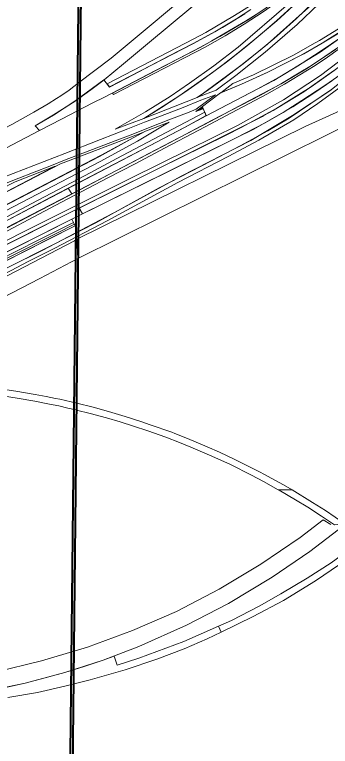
# Model space of a CAD drawing. Extents: x 2356576 to 2377878, y 6966390 to 6990634.
# Drawn here: x 2363496 to 2364153, y 6977475 to 6978997 of the extents above; entities that cross this region are included whole.
import ezdxf

# ---------------------------------------------------------------- set-up
doc = ezdxf.new("R2010")
doc.units = 0
doc.header["$LTSCALE"] = 7.1
for name, color, linetype, lineweight in [('10', 7, 'Continuous', 13), ('11', 7, 'Continuous', 13), ('13', 7, 'Continuous', 13), ('14', 7, 'Continuous', 13), ('19', 7, 'Continuous', 13), ('8', 7, 'Continuous', 13), ('9', 7, 'Continuous', 13)]:
    doc.layers.add(name, color=color, linetype=linetype, lineweight=lineweight)

msp = doc.modelspace()

# ---------------------------------------------------------------- hatches: boundary and pattern name
at = {"layer": '9'}
msp.add_hatch(color=256, dxfattribs=at).paths.add_polyline_path([(2363873.178, 6978795.936), (2363888.388, 6978801.733), (2363887.145, 6978804.857), (2363883.603, 6978803.823)])

# ---------------------------------------------------------------- linework, layer by layer
at = {"layer": '10'}
for points in [[(2363878.976, 6978826.625), (2363971.998, 6978895.332), (2364022.316, 6978936.123), (2364108.05, 6979012.45), (2364143.651, 6979047.794), (2364204.269, 6979111.604), (2364239.547, 6979150.966), (2364288.147, 6979210.255), (2364285.104, 6979190.523), (2364266.478, 6979167.325), (2364233.493, 6979129.631), (2364208.983, 6979101.568), (2364173.644, 6979064.043), (2364129.143, 6979019.863), (2364084.01, 6978977.102), (2364017.696, 6978919.581), (2363956.483, 6978870.608), (2363915.632, 6978840.637)], [(2363699.898, 6978834.217), (2363883.179, 6978929.478), (2363923.238, 6978951.995), (2363987.557, 6978990.426), (2364019.709, 6979011.923), (2364100.198, 6979071.758), (2364130.097, 6979096.624), (2364132.777, 6979094.169), (2364089.096, 6979058.75), (2364050.214, 6979029.319), (2364013.65, 6979002.967), (2363974.049, 6978977.498), (2363934.215, 6978953.051), (2363892.378, 6978929.585), (2363701.717, 6978831.053)], [(2363705.382, 6978759.252), (2363768.367, 6978795.17), (2363819.726, 6978827.525), (2363859.709, 6978855.131), (2363910.45, 6978891.118), (2363960.998, 6978929.635), (2364066.191, 6979019.718), (2364136.783, 6979090.003), (2364144.252, 6979083.424), (2364092.627, 6979031.78), (2364041.884, 6978984.249), (2363994.434, 6978944.761), (2363958.04, 6978915.173), (2363930.441, 6978893.872), (2363907.677, 6978877.342), (2363838.039, 6978827.641), (2363764.904, 6978781.685)], [(2364244.661, 6978912.351), (2364244.18, 6978902.652), (2364194.188, 6978861.178), (2364127.543, 6978812.345), (2364077.103, 6978778.723), (2364004.256, 6978736.507), (2363940.412, 6978702.449), (2363835.596, 6978648.232), (2363688.741, 6978568.718), (2363579.858, 6978511.763), (2363523.884, 6978484.156), (2363488.261, 6978465.286), (2363219.529, 6978331.108), (2363013.6, 6978226.77), (2362990.023, 6978223.12), (2363100.588, 6978279.722), (2363409.65, 6978436.036), (2363554.655, 6978507.304), (2363713.072, 6978590.971), (2363842.869, 6978661.322), (2363987.918, 6978735.804), (2364074.73, 6978787.756), (2364152.297, 6978839.282)], [(2363891.715, 6978794.521), (2363894.815, 6978787.364), (2363850.631, 6978763.727), (2363643.977, 6978655.394), (2363471.917, 6978565.307), (2363200.682, 6978424.091), (2363029.625, 6978333.99), (2362956.912, 6978297.388), (2362916.485, 6978278.737), (2362880.017, 6978261.952), (2362774.556, 6978216.012), (2362760.462, 6978210.44), (2362757.557, 6978215.439), (2362885.992, 6978271.126), (2363032.895, 6978341.944), (2363124.846, 6978390.185), (2363207.044, 6978433.667), (2363297.328, 6978480.462), (2363399.643, 6978534.695), (2363530.458, 6978603.851), (2363642.86, 6978662.89), (2363719.174, 6978703.474)], [(2362752.804, 6978224.38), (2363675.953, 6978704.925), (2363768.163, 6978754.987), (2363817.415, 6978773.948), (2363751.402, 6978733.99), (2363674.069, 6978691.866), (2362758.063, 6978215.529)], [(2363591.436, 6978686.894), (2362391.142, 6978063.692), (2362529.637, 6978107.839), (2362619.983, 6978155.55), (2363672.749, 6978702.695), (2363762.561, 6978752.348)], [(2362332.142, 6978043.953), (2362449.745, 6978105.508), (2362626.202, 6978197.278), (2362727.081, 6978249.587), (2362950.227, 6978365.665), (2363200.639, 6978495.992), (2363432.547, 6978616.739), (2363496.766, 6978649.513), (2363580.069, 6978682.324), (2363450.957, 6978614.927), (2363167.78, 6978467.715), (2362886.386, 6978321.154), (2362390.463, 6978063.713)], [(2363615.12, 6978571.674), (2363495.502, 6978511.487), (2363254.561, 6978390.208), (2363074.858, 6978300.257), (2363001.06, 6978264.079), (2362875.425, 6978200.496), (2362907.586, 6978207.769), (2362981.386, 6978244.646), (2363121.431, 6978315.198), (2363379.119, 6978444.46), (2363543.54, 6978527.505), (2363618.09, 6978564.977)], [(2363620.194, 6978561.747), (2363621.917, 6978558.124), (2363572.206, 6978532.867), (2363447.246, 6978469.991), (2363368.17, 6978430.022), (2363170.573, 6978331.06), (2363071.313, 6978280.249), (2362991.712, 6978239.564), (2362943.89, 6978214.522), (2362921.551, 6978210.101), (2362990.752, 6978245.14), (2363142.485, 6978321.353), (2363255.839, 6978377.859), (2363379.542, 6978440.037), (2363478.626, 6978489.968), (2363583.577, 6978542.901)]]:
    msp.add_lwpolyline(points, close=True, dxfattribs=at)
for points in [[(2363987.876, 6979007.888), (2363957.913, 6978988.631), (2363912.913, 6978961.66), (2363868.485, 6978937.734), (2363693.601, 6978846.976), (2363688.385, 6978853.253), (2363869.083, 6978947.124), (2363894.247, 6978960.55), (2363953.559, 6978995.431), (2363988.248, 6979017.405)], [(2364079.307, 6979019.02), (2364041.664, 6978985.061), (2364011.369, 6978958.695), (2363977.618, 6978930.768), (2363936.717, 6978898.603), (2363913.449, 6978881.102), (2363884.701, 6978860.324), (2363857.142, 6978841.113), (2363831.809, 6978823.984), (2363801.47, 6978804.474), (2363764.609, 6978781.642), (2363876.282, 6978825.099), (2363900.584, 6978842.078), (2363931.158, 6978864.345), (2363967.212, 6978891.823), (2364007.16, 6978923.767), (2364036.067, 6978948.12), (2364082.642, 6978989.417), (2364119.808, 6979024.494)], [(2364219.066, 6978960.504), (2364147.084, 6978909.194), (2364121.579, 6978891.665), (2364058.162, 6978853.075), (2364020.825, 6978832.236), (2363959.009, 6978799.664), (2363879.624, 6978757.422), (2363808.105, 6978720.023), (2363746.611, 6978687.46), (2363690.096, 6978657.897), (2363579.941, 6978600.125), (2363435.71, 6978524.268)], [(2363370.317, 6978473.653), (2363539.129, 6978558.461), (2363737.944, 6978657.273), (2363858.461, 6978716.789), (2363960.044, 6978766.878), (2364055.883, 6978820.213), (2364132.81, 6978870.827), (2364224.967, 6978940.789)], [(2363478.877, 6978553.446), (2363550.227, 6978590.682), (2363607.807, 6978620.844), (2363719.92, 6978679.513), (2363805.977, 6978724.46), (2363904.436, 6978775.725), (2363973.234, 6978812.371), (2364050.874, 6978853.692), (2364086.849, 6978875.292), (2364102.028, 6978884.354), (2364163.978, 6978925.242)], [(2364159.663, 6978880.393), (2364098.214, 6978837.158), (2364042.999, 6978803.589), (2363967.535, 6978762.461), (2363936.541, 6978747.046), (2363796.844, 6978677.881), (2363546.144, 6978553.58), (2363408.518, 6978483.947)], [(2363454.394, 6977630.001), (2363551.705, 6977652.968), (2363647.432, 6977681.832), (2363741.218, 6977716.487), (2363832.835, 6977756.113), (2363921.673, 6977802.304), (2364008.413, 6977854.093), (2364090.256, 6977910.082), (2364138.436, 6977946.656), (2364154.611, 6977936.677)], [(2364169.707, 6977925.565), (2364110.542, 6977880.688), (2364032.197, 6977827.499), (2363941.26, 6977772.21), (2363853.821, 6977727.419), (2363754.722, 6977683.116), (2363680.035, 6977654.95), (2363600.066, 6977629.186), (2363517.445, 6977607.12), (2363443.349, 6977591.238)]]:
    msp.add_lwpolyline(points, dxfattribs=at)
at = {"layer": '11'}
for points in [[(2363975.196, 6978999.123), (2363928.577, 6978970.58), (2363868.869, 6978937.962), (2363815.971, 6978910.744), (2363742.875, 6978871.946), (2363693.391, 6978846.757), (2363681.807, 6978861.611), (2363621.449, 6978817.447), (2363576.787, 6978788.703), (2363538.707, 6978766.357), (2363547.54, 6978756.33), (2363593.389, 6978779.815), (2363658.887, 6978813.778), (2363683.159, 6978825.701), (2363789.497, 6978880.981), (2363883.505, 6978929.758), (2363906.619, 6978942.762), (2363976.352, 6978983.948), (2363998.999, 6978998.076)], [(2363481.83, 6977577.169), (2363543.593, 6977587.468), (2363600.209, 6977600.341), (2363652.964, 6977613.859), (2363726.308, 6977634.456), (2363791.931, 6977656.985), (2363848.546, 6977678.227), (2363896.799, 6977698.824), (2363926.12, 6977712.743), (2363920.339, 6977725.362), (2363848.099, 6977693.793), (2363754.422, 6977658.841), (2363709.649, 6977644.314), (2363702.768, 6977663.093), (2363680.035, 6977654.95), (2363640.373, 6977641.618), (2363600.066, 6977629.186), (2363559.096, 6977617.678), (2363517.445, 6977607.12), (2363476.637, 6977597.959)]]:
    msp.add_lwpolyline(points, dxfattribs=at)
msp.add_lwpolyline([(2364209.828, 6977896.983), (2364221.52, 6977888.121), (2364172.596, 6977853.656), (2364122.145, 6977820.005), (2364055.402, 6977778.993), (2363992.863, 6977745.342), (2363926.12, 6977712.743), (2363920.339, 6977725.362), (2363947.142, 6977737.456), (2364004.95, 6977766.9), (2364050.146, 6977792.664), (2364105.328, 6977825.263), (2364154.728, 6977857.337), (2364196.98, 6977887.49)], close=True, dxfattribs=at)
at = {"layer": '13'}
msp.add_lwpolyline([(2363470.7, 6978204.411), (2363500.755, 6978199.708), (2363538.111, 6978193.553), (2363568.624, 6978187.341), (2363587.781, 6978183.406), (2363606.28, 6978179.129), (2363622.93, 6978175.454), (2363624.99, 6978174.852), (2363625.278, 6978189.258), (2363589.78, 6978197.297), (2363580.662, 6978199.201), (2363561.259, 6978203.235), (2363538.293, 6978207.494), (2363498.561, 6978214.36), (2363474.942, 6978217.775)], dxfattribs=at)
for points in [[(2364044.619, 6978009.274), (2364013.769, 6978026.335), (2363989.244, 6978039.387), (2363945.056, 6978061.401), (2363906.389, 6978079.265), (2363882.173, 6978089.684), (2363862.486, 6978098.007), (2363839.338, 6978107.269), (2363810.57, 6978118.281), (2363773.444, 6978131.651), (2363743.523, 6978141.508), (2363715.284, 6978150.489), (2363687.406, 6978158.579), (2363653.122, 6978168.044), (2363624.99, 6978174.852), (2363625.278, 6978189.258), (2363659.107, 6978180.825), (2363691.126, 6978171.926), (2363725.725, 6978161.744), (2363758.567, 6978151.361), (2363778.382, 6978144.436), (2363823.056, 6978128.688), (2363829.621, 6978125.898), (2363856.016, 6978115.755), (2363896.658, 6978098.669), (2363922.689, 6978087.083), (2363953.007, 6978072.866), (2363987.748, 6978055.743), (2364005.616, 6978046.479), (2364016.051, 6978040.939), (2364037.621, 6978029.052), (2364055.47, 6978019.065), (2364073.939, 6978008.636)], [(2364044.619, 6978009.274), (2364073.939, 6978008.636), (2364116.442, 6977982.582), (2364142.932, 6977965.673), (2364183.492, 6977938.214), (2364162.142, 6977936.133), (2364134.55, 6977954.351), (2364106.099, 6977972.644), (2364080.819, 6977988.07), (2364046.798, 6978007.962)]]:
    msp.add_lwpolyline(points, close=True, dxfattribs=at)
at = {"layer": '14'}
for points in [[(2363924.87, 6978834.92), (2363967.977, 6978852.832), (2364023.438, 6978877.869), (2364090.878, 6978912.441), (2364138.63, 6978939.217), (2364205.718, 6978981.894), (2364239.057, 6979005.234), (2364258.626, 6979019.271), (2364258.138, 6979015.029), (2364218.873, 6978981.689), (2364177.029, 6978951.22), (2364132.395, 6978919.506), (2364035.906, 6978860.414), (2363938.268, 6978809.952), (2363895.028, 6978787.227), (2363886.744, 6978805.465), (2363884.186, 6978804.501)], [(2364249.799, 6978951.657), (2364222.076, 6978928.488), (2364193.607, 6978905.878), (2364161.086, 6978881.403), (2364113.233, 6978847.546), (2364062.26, 6978815.156), (2364034.303, 6978798.273), (2364014.929, 6978787.981), (2364011.819, 6978785.574), (2363788.414, 6978673.603), (2363697.781, 6978628.531), (2363630.494, 6978595.049), (2363637.315, 6978583.453), (2363818.81, 6978672.663), (2363957.161, 6978741.137), (2364017.446, 6978772.667), (2364055.308, 6978794.217), (2364094.099, 6978818.623), (2364141.926, 6978850.092), (2364184.811, 6978880.184), (2364247.64, 6978931.546)], [(2363631.084, 6978595.936), (2363636.874, 6978582.937), (2363627.593, 6978578.515), (2362874.26, 6978200.389), (2362813.888, 6978185.354), (2362988.554, 6978272.954), (2363105.156, 6978331.949), (2363231.224, 6978394.772), (2363354, 6978456.32), (2363449.592, 6978505.065), (2363519.626, 6978539.675), (2363578.132, 6978569.171)]]:
    msp.add_lwpolyline(points, close=True, dxfattribs=at)
for points in [[(2364183.442, 6978938.884), (2364141.787, 6978910.124), (2364110.568, 6978889.879), (2364106.971, 6978887.607), (2364091.931, 6978878.263), (2364051.432, 6978854.342), (2364008.127, 6978830.282), (2363906.967, 6978777.913), (2363818.165, 6978731.124), (2363615.083, 6978624.811), (2363607.149, 6978636.258), (2363701.9, 6978685.622), (2363778.342, 6978725.543), (2363847.919, 6978762.03), (2363895.028, 6978787.227), (2364000.903, 6978842.693), (2364047.951, 6978868.057), (2364084.683, 6978890.235), (2364092.504, 6978894.992), (2364094.617, 6978896.445), (2364134.463, 6978922.143), (2364177.469, 6978951.541)], [(2364156.28, 6978859.721), (2364120.858, 6978835.327), (2364075.474, 6978805.742), (2364027.876, 6978778.753), (2363994.114, 6978759.029), (2363957.16, 6978741.136), (2363614.958, 6978572.167), (2363622.04, 6978558.072), (2363509.279, 6978501.073), (2363421.831, 6978456.955)], [(2363477.761, 6978469.727), (2363575.662, 6978518.4), (2363664.802, 6978564.393), (2363796.527, 6978637.057), (2363905.56, 6978693.632), (2363965.216, 6978724.645), (2364023.448, 6978755.916), (2364067.725, 6978781.867), (2364112.556, 6978812.49), (2364155.727, 6978841.556)], [(2363471.105, 6978644.078), (2363504.728, 6978657.37), (2363533.055, 6978668.574), (2363572.328, 6978683.626), (2363599.991, 6978694.836), (2363667.249, 6978720.528), (2363704.992, 6978735.187), (2363738.45, 6978747.767), (2363777.723, 6978763.163), (2363817.08, 6978778.805), (2363859.077, 6978794.697), (2363873.738, 6978800.492), (2363913.917, 6978830.646), (2363883.798, 6978819.563), (2363846.817, 6978804.547), (2363799.923, 6978785.955), (2363766.373, 6978773.799), (2363731.68, 6978760.213), (2363674.492, 6978737.689), (2363600.674, 6978708.927), (2363471.242, 6978658.646)], [(2363479.897, 6978554.413), (2363549.016, 6978590.47), (2363615.083, 6978624.811), (2363607.149, 6978636.258), (2363572.666, 6978618.229), (2363506.141, 6978583.316), (2363445.109, 6978551.265)]]:
    msp.add_lwpolyline(points, dxfattribs=at)
at = {"layer": '19', "lineweight": 40}
msp.add_lwpolyline([(2363758.773, 6990629.355), (2367158.576, 6990592.767), (2366922.891, 6968646.236), (2363523.088, 6968682.826)], close=True, dxfattribs=at)
at = {"layer": '8', "lineweight": 40}
for points in [[(2363753.827, 6990634.409), (2367163.63, 6990597.713), (2366927.837, 6968641.182), (2363518.034, 6968677.88)], [(2363758.773, 6990629.355), (2367158.576, 6990592.767), (2366922.891, 6968646.236), (2363523.088, 6968682.826)]]:
    msp.add_lwpolyline(points, close=True, dxfattribs=at)
at = {"layer": '9'}
for points in [[(2363897.429, 6979075.04), (2363696.532, 6978906.928), (2363628.806, 6978855.78), (2363609.558, 6978840.499), (2363592.347, 6978828.898), (2363582.666, 6978822.846), (2363565.634, 6978812.086), (2363536.053, 6978794.432), (2363489.772, 6978769.099), (2363489.772, 6978769.098), (2362407.024, 6978206.5)], [(2362421.609, 6978176.413), (2362634.042, 6978287.223), (2362653.038, 6978297.131), (2362655.178, 6978292.572), (2362762.022, 6978348.244), (2362928.485, 6978434.649), (2363071.721, 6978509.437), (2363242.28, 6978597.675), (2363477.322, 6978719.936), (2363547.73, 6978756.429), (2363538.897, 6978766.456), (2363576.977, 6978788.802), (2363621.639, 6978817.546), (2363654.48, 6978841.362), (2363681.997, 6978861.71), (2363722.787, 6978895.154), (2363772.705, 6978937.037), (2363912.067, 6979053.329)]]:
    msp.add_lwpolyline(points, dxfattribs=at)
for points in [[(2364260.312, 6979030.425), (2364237.231, 6979013.533), (2364229.134, 6979007.762), (2364218.66, 6979000.423), (2364179.11, 6978973.764), (2364130.648, 6978944.009), (2364121.754, 6978938.802), (2364076.473, 6978913.279), (2363993.1, 6978872.489), (2363949.888, 6978853.902), (2363925.263, 6978835.095), (2363968.398, 6978853.012), (2364022.049, 6978877.206), (2364097.747, 6978915.966), (2364136.424, 6978937.98), (2364164.333, 6978954.935), (2364205.788, 6978981.941), (2364227.336, 6978996.604), (2364258.626, 6979019.271)], [(2364237.518, 6978826.168), (2364101.183, 6978764.916), (2363625.619, 6978530.374), (2363627.698, 6978489.88), (2364234.919, 6978791.33)], [(2363873.178, 6978795.936), (2363888.388, 6978801.733), (2363887.145, 6978804.857), (2363883.603, 6978803.823)], [(2363625.619, 6978530.374), (2363620.695, 6978527.162), (2363049.661, 6978230.516), (2363090.099, 6978234.677), (2363129.793, 6978238.302), (2363144.298, 6978239.767), (2363548.144, 6978448.903), (2363627.698, 6978489.88)]]:
    msp.add_lwpolyline(points, close=True, dxfattribs=at)

doc.saveas('drawing.dxf')
